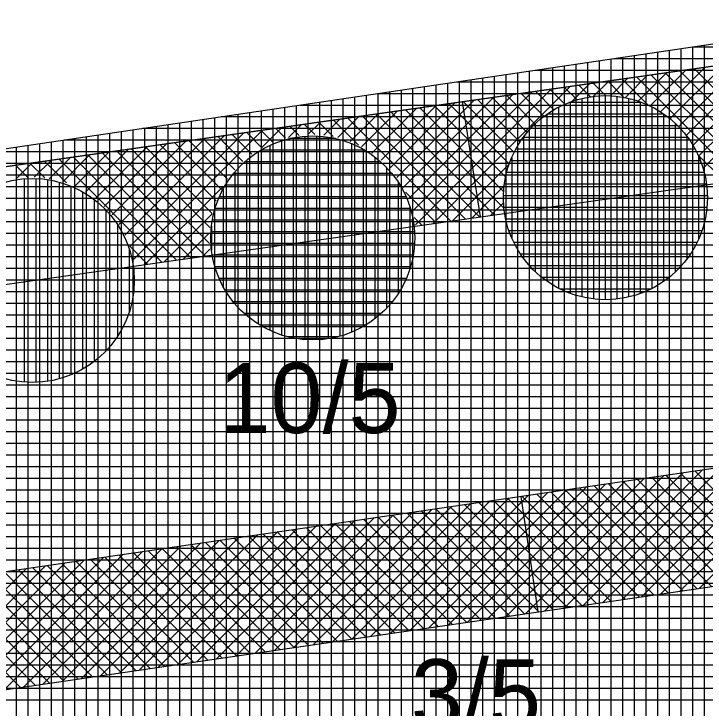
# Model space of a CAD drawing. Extents: x -565346 to -564154, y -1097386 to -1095620.
# Drawn here: x -564991.31 to -564979.45, y -1095814.32 to -1095802.41 of the extents above; entities that cross this region are included whole.
import ezdxf

# ---------------------------------------------------------------- set-up
doc = ezdxf.new("R2010")
doc.units = 0
for name, color, linetype in [('Vrstva 13', 7, 'Continuous'), ('Vrstva 40', 7, 'Continuous'), ('Vrstva 41', 7, 'Continuous'), ('Vrstva 42', 7, 'Continuous'), ('Vrstva 43', 7, 'Continuous'), ('Vrstva 44', 7, 'Continuous')]:
    doc.layers.add(name, color=color, linetype=linetype)

msp = doc.modelspace()

# ---------------------------------------------------------------- linework, layer by layer
at = {"layer": 'Vrstva 13'}
msp.add_line((-565039.47, -1095811.86), (-564961.71, -1095800.8), dxfattribs=at)
at = {"layer": 'Vrstva 41'}
for p, q in [((-564979.568, -1095804.853), (-564977.804, -1095803.089)), ((-564979.493, -1095805.061), (-564977.474, -1095803.042)), ((-564979.781, -1095804.5), (-564978.463, -1095803.183)), ((-564979.666, -1095804.668), (-564978.134, -1095803.136)), ((-564980.224, -1095804.095), (-564979.453, -1095803.324)), ((-564980.06, -1095804.214), (-564979.123, -1095803.277)), ((-564979.912, -1095804.349), (-564978.793, -1095803.23)), ((-564980.605, -1095803.91), (-564980.112, -1095803.417)), ((-564980.405, -1095803.993), (-564979.782, -1095803.37)), ((-564978.616, -1095805.225), (-564980.385, -1095803.456)), ((-564978.369, -1095805.19), (-564980.137, -1095803.421)), ((-564978.121, -1095805.154), (-564979.89, -1095803.386)), ((-564977.933, -1095805.059), (-564979.642, -1095803.351)), ((-564981.375, -1095803.831), (-564981.101, -1095803.558)), ((-564980.841, -1095803.849), (-564981.128, -1095803.562)), ((-564981.082, -1095803.821), (-564980.772, -1095803.511)), ((-564980.424, -1095803.983), (-564980.88, -1095803.527)), ((-564980.828, -1095803.851), (-564980.442, -1095803.464)), ((-564978.864, -1095805.26), (-564980.633, -1095803.491)), ((-564984.116, -1095806.007), (-564981.761, -1095803.652)), ((-564981.65, -1095803.888), (-564981.871, -1095803.668)), ((-564981.744, -1095803.918), (-564981.431, -1095803.605)), ((-564981.417, -1095803.838), (-564981.623, -1095803.632)), ((-564981.155, -1095803.817), (-564981.376, -1095803.597)), ((-564984.542, -1095805.584), (-564982.75, -1095803.793)), ((-564984.471, -1095805.796), (-564982.42, -1095803.746)), ((-564984.424, -1095806.032), (-564982.091, -1095803.699)), ((-564982.368, -1095804.301), (-564982.861, -1095803.808)), ((-564982.216, -1095804.171), (-564982.614, -1095803.773)), ((-564982.047, -1095804.057), (-564982.366, -1095803.738)), ((-564981.859, -1095803.962), (-564982.118, -1095803.703)), ((-564984.869, -1095805.062), (-564983.739, -1095803.933)), ((-564984.742, -1095805.219), (-564983.41, -1095803.886)), ((-564984.633, -1095805.392), (-564983.08, -1095803.839)), ((-564982.728, -1095804.79), (-564983.604, -1095803.914)), ((-564982.625, -1095804.611), (-564983.357, -1095803.879)), ((-564982.505, -1095804.448), (-564983.109, -1095803.844)), ((-564985.17, -1095804.798), (-564984.399, -1095804.027)), ((-564985.011, -1095804.923), (-564984.069, -1095803.98)), ((-564982.905, -1095805.461), (-564984.347, -1095804.02)), ((-564982.874, -1095805.21), (-564984.099, -1095803.984)), ((-564982.812, -1095804.989), (-564983.852, -1095803.949)), ((-564985.754, -1095804.533), (-564985.388, -1095804.168)), ((-564985.539, -1095804.602), (-564985.058, -1095804.121)), ((-564985.345, -1095804.691), (-564984.729, -1095804.074)), ((-564983.569, -1095805.929), (-564985.337, -1095804.161)), ((-564983.321, -1095805.894), (-564985.09, -1095804.125)), ((-564983.074, -1095805.859), (-564984.842, -1095804.09)), ((-564982.901, -1095805.749), (-564984.595, -1095804.055)), ((-564986.269, -1095804.483), (-564986.047, -1095804.262)), ((-564985.832, -1095804.514), (-564986.08, -1095804.266)), ((-564985.992, -1095804.489), (-564985.718, -1095804.215)), ((-564985.401, -1095804.663), (-564985.833, -1095804.231)), ((-564983.816, -1095805.964), (-564985.585, -1095804.196)), ((-564989.259, -1095806.624), (-564987.037, -1095804.402)), ((-564986.863, -1095804.615), (-564987.071, -1095804.407)), ((-564987.063, -1095804.711), (-564986.707, -1095804.355)), ((-564986.652, -1095804.543), (-564986.823, -1095804.372)), ((-564986.598, -1095804.529), (-564986.377, -1095804.308)), ((-564986.417, -1095804.495), (-564986.576, -1095804.337)), ((-564986.149, -1095804.481), (-564986.328, -1095804.301)), ((-564989.404, -1095806.204), (-564987.696, -1095804.496)), ((-564989.321, -1095806.403), (-564987.366, -1095804.449)), ((-564987.382, -1095804.945), (-564987.814, -1095804.513)), ((-564987.227, -1095804.817), (-564987.566, -1095804.478)), ((-564987.054, -1095804.707), (-564987.318, -1095804.442)), ((-564989.762, -1095805.713), (-564988.685, -1095804.637)), ((-564989.626, -1095805.86), (-564988.356, -1095804.59)), ((-564989.507, -1095806.024), (-564988.026, -1095804.543)), ((-564987.751, -1095805.424), (-564988.557, -1095804.618)), ((-564987.645, -1095805.248), (-564988.309, -1095804.583)), ((-564987.521, -1095805.088), (-564988.061, -1095804.548)), ((-564990.081, -1095805.467), (-564989.345, -1095804.731)), ((-564989.913, -1095805.582), (-564989.015, -1095804.684)), ((-564987.954, -1095806.352), (-564989.547, -1095804.759)), ((-564987.95, -1095806.073), (-564989.299, -1095804.724)), ((-564987.907, -1095805.833), (-564989.052, -1095804.689)), ((-564987.839, -1095805.618), (-564988.804, -1095804.654)), ((-564990.701, -1095805.238), (-564990.334, -1095804.871)), ((-564990.471, -1095805.291), (-564990.004, -1095804.824)), ((-564988.521, -1095806.634), (-564990.29, -1095804.865)), ((-564990.265, -1095805.368), (-564989.675, -1095804.777)), ((-564988.274, -1095806.598), (-564990.042, -1095804.83)), ((-564988.026, -1095806.563), (-564989.795, -1095804.795)), ((-564979.112, -1095805.295), (-564979.583, -1095804.824)), ((-564991.071, -1095805.215), (-564991.28, -1095805.006)), ((-564991.263, -1095805.234), (-564990.994, -1095804.965)), ((-564990.777, -1095805.226), (-564991.033, -1095804.971)), ((-564990.959, -1095805.213), (-564990.664, -1095804.918)), ((-564990.408, -1095805.312), (-564990.785, -1095804.935)), ((-564988.769, -1095806.669), (-564990.538, -1095804.9)), ((-564983.786, -1095805.96), (-564982.81, -1095804.984)), ((-564983.457, -1095805.913), (-564982.897, -1095805.353)), ((-564989.062, -1095806.711), (-564987.727, -1095805.375)), ((-564984.064, -1095806), (-564984.593, -1095805.471)), ((-564983.127, -1095805.866), (-564982.907, -1095805.646)), ((-564988.732, -1095806.664), (-564987.909, -1095805.84)), ((-564984.312, -1095806.035), (-564984.444, -1095805.902)), ((-564988.403, -1095806.617), (-564987.955, -1095806.169)), ((-564989.017, -1095806.704), (-564989.322, -1095806.398)), ((-564988.073, -1095806.57), (-564987.949, -1095806.446)), ((-564980.217, -1095812.362), (-564977.85, -1095809.995)), ((-564979.886, -1095812.313), (-564977.519, -1095809.947)), ((-564979.555, -1095812.265), (-564977.188, -1095809.898)), ((-564980.879, -1095812.458), (-564978.513, -1095810.092)), ((-564980.548, -1095812.41), (-564978.182, -1095810.043)), ((-564981.873, -1095812.603), (-564979.506, -1095810.237)), ((-564981.542, -1095812.555), (-564979.175, -1095810.188)), ((-564981.211, -1095812.506), (-564978.844, -1095810.14)), ((-564982.535, -1095812.7), (-564980.169, -1095810.333)), ((-564982.204, -1095812.651), (-564979.838, -1095810.285)), ((-564978.605, -1095812.126), (-564980.369, -1095810.362)), ((-564978.358, -1095812.09), (-564980.122, -1095810.326)), ((-564978.111, -1095812.054), (-564979.875, -1095810.29)), ((-564977.864, -1095812.018), (-564979.628, -1095810.254)), ((-564983.529, -1095812.845), (-564981.162, -1095810.478)), ((-564983.198, -1095812.796), (-564980.831, -1095810.43)), ((-564982.866, -1095812.748), (-564980.5, -1095810.382)), ((-564979.345, -1095812.234), (-564981.109, -1095810.471)), ((-564979.099, -1095812.198), (-564980.862, -1095810.434)), ((-564978.852, -1095812.162), (-564980.616, -1095810.398)), ((-564984.191, -1095812.941), (-564981.825, -1095810.575)), ((-564983.86, -1095812.893), (-564981.493, -1095810.527)), ((-564980.086, -1095812.342), (-564981.85, -1095810.579)), ((-564979.839, -1095812.306), (-564981.603, -1095810.543)), ((-564979.592, -1095812.27), (-564981.356, -1095810.507)), ((-564985.185, -1095813.086), (-564982.818, -1095810.72)), ((-564984.853, -1095813.038), (-564982.487, -1095810.672)), ((-564984.522, -1095812.99), (-564982.156, -1095810.623)), ((-564980.826, -1095812.45), (-564982.59, -1095810.687)), ((-564980.58, -1095812.414), (-564982.343, -1095810.651)), ((-564980.333, -1095812.378), (-564982.096, -1095810.615)), ((-564985.847, -1095813.183), (-564983.48, -1095810.817)), ((-564985.516, -1095813.135), (-564983.149, -1095810.768)), ((-564981.814, -1095812.594), (-564983.577, -1095810.831)), ((-564981.567, -1095812.558), (-564983.331, -1095810.795)), ((-564981.32, -1095812.522), (-564983.084, -1095810.759)), ((-564981.073, -1095812.486), (-564982.837, -1095810.723)), ((-564986.509, -1095813.28), (-564984.143, -1095810.913)), ((-564986.178, -1095813.231), (-564983.812, -1095810.865)), ((-564982.554, -1095812.703), (-564984.318, -1095810.939)), ((-564982.307, -1095812.667), (-564984.071, -1095810.903)), ((-564982.06, -1095812.631), (-564983.824, -1095810.867)), ((-564987.503, -1095813.425), (-564985.136, -1095811.058)), ((-564987.172, -1095813.376), (-564984.805, -1095811.01)), ((-564986.84, -1095813.328), (-564984.474, -1095810.962)), ((-564983.295, -1095812.811), (-564985.058, -1095811.047)), ((-564983.048, -1095812.775), (-564984.812, -1095811.011)), ((-564982.801, -1095812.739), (-564984.565, -1095810.975)), ((-564988.165, -1095813.521), (-564985.799, -1095811.155)), ((-564987.834, -1095813.473), (-564985.467, -1095811.107)), ((-564984.282, -1095812.955), (-564986.046, -1095811.191)), ((-564984.035, -1095812.919), (-564985.799, -1095811.155)), ((-564983.788, -1095812.883), (-564985.552, -1095811.119)), ((-564983.541, -1095812.847), (-564985.305, -1095811.083)), ((-564989.159, -1095813.666), (-564986.792, -1095811.3)), ((-564988.827, -1095813.618), (-564986.461, -1095811.251)), ((-564988.496, -1095813.57), (-564986.13, -1095811.203)), ((-564985.022, -1095813.063), (-564986.786, -1095811.299)), ((-564984.776, -1095813.027), (-564986.539, -1095811.263)), ((-564984.529, -1095812.991), (-564986.292, -1095811.227)), ((-564989.821, -1095813.763), (-564987.454, -1095811.396)), ((-564989.49, -1095813.715), (-564987.123, -1095811.348)), ((-564985.763, -1095813.171), (-564987.527, -1095811.407)), ((-564985.516, -1095813.135), (-564987.28, -1095811.371)), ((-564985.269, -1095813.099), (-564987.033, -1095811.335)), ((-564990.814, -1095813.908), (-564988.448, -1095811.541)), ((-564990.483, -1095813.86), (-564988.117, -1095811.493)), ((-564990.152, -1095813.811), (-564987.786, -1095811.445)), ((-564986.75, -1095813.315), (-564988.514, -1095811.551)), ((-564986.503, -1095813.279), (-564988.267, -1095811.515)), ((-564986.256, -1095813.243), (-564988.02, -1095811.479)), ((-564986.01, -1095813.207), (-564987.773, -1095811.443)), ((-564991.477, -1095814.005), (-564989.11, -1095811.638)), ((-564991.146, -1095813.956), (-564988.779, -1095811.59)), ((-564987.491, -1095813.423), (-564989.254, -1095811.659)), ((-564987.244, -1095813.387), (-564989.008, -1095811.623)), ((-564986.997, -1095813.351), (-564988.761, -1095811.587)), ((-564992.47, -1095814.15), (-564990.104, -1095811.783)), ((-564992.139, -1095814.101), (-564989.773, -1095811.735)), ((-564991.808, -1095814.053), (-564989.441, -1095811.686)), ((-564988.231, -1095813.531), (-564989.995, -1095811.767)), ((-564987.984, -1095813.495), (-564989.748, -1095811.731)), ((-564987.737, -1095813.459), (-564989.501, -1095811.695)), ((-564993.133, -1095814.246), (-564990.766, -1095811.88)), ((-564992.802, -1095814.198), (-564990.435, -1095811.831)), ((-564989.218, -1095813.675), (-564990.982, -1095811.911)), ((-564988.972, -1095813.639), (-564990.735, -1095811.875)), ((-564988.725, -1095813.603), (-564990.488, -1095811.839)), ((-564988.478, -1095813.567), (-564990.242, -1095811.803)), ((-564993.464, -1095814.295), (-564991.097, -1095811.928)), ((-564989.959, -1095813.783), (-564991.723, -1095812.019)), ((-564989.712, -1095813.747), (-564991.476, -1095811.983)), ((-564989.465, -1095813.711), (-564991.229, -1095811.947)), ((-564990.699, -1095813.891), (-564992.463, -1095812.127)), ((-564990.452, -1095813.855), (-564992.216, -1095812.091)), ((-564990.206, -1095813.819), (-564991.969, -1095812.055)), ((-564991.193, -1095813.963), (-564992.957, -1095812.199)), ((-564990.946, -1095813.927), (-564992.71, -1095812.163))]:
    msp.add_line(p, q, dxfattribs=at)
at = {"layer": 'Vrstva 42'}
for p, q in [((-564983.62, -1095803.916), (-564983.315, -1095805.893)), ((-564982.614, -1095810.69), (-564982.325, -1095812.669))]:
    msp.add_line(p, q, dxfattribs=at)
for points in [[(-565024.871, -1095809.784), (-565024.921, -1095811.811), (-564961.428, -1095802.78), (-564933.86, -1095798.523), (-564934.165, -1095796.546), (-564961.71, -1095800.8)], [(-565024.199, -1095816.759), (-565023.91, -1095818.738), (-564932.849, -1095805.449), (-564933.138, -1095803.47)]]:
    msp.add_lwpolyline(points, close=True, dxfattribs=at)
at = {"layer": 'Vrstva 43'}
for p, q in [((-564877.587, -1095802.98), (-564979.673, -1095802.98)), ((-564979.67, -1095802.98), (-564979.67, -1095818.142)), ((-564979.47, -1095802.95), (-564979.47, -1095818.112)), ((-564980.47, -1095803.098), (-564980.47, -1095818.261)), ((-564980.27, -1095803.069), (-564980.27, -1095818.231)), ((-564980.07, -1095803.039), (-564980.07, -1095818.201)), ((-564979.87, -1095803.009), (-564979.87, -1095818.171)), ((-564981.27, -1095803.217), (-564981.27, -1095818.379)), ((-564981.07, -1095803.187), (-564981.07, -1095818.35)), ((-564878.934, -1095803.18), (-564981.02, -1095803.18)), ((-564980.87, -1095803.158), (-564980.87, -1095818.32)), ((-564980.67, -1095803.128), (-564980.67, -1095818.29)), ((-564982.07, -1095803.336), (-564982.07, -1095818.498)), ((-564981.87, -1095803.306), (-564981.87, -1095818.469)), ((-564981.67, -1095803.277), (-564981.67, -1095818.439)), ((-564981.47, -1095803.247), (-564981.47, -1095818.409)), ((-564982.87, -1095803.455), (-564982.87, -1095818.617)), ((-564982.67, -1095803.425), (-564982.67, -1095818.587)), ((-564982.47, -1095803.395), (-564982.47, -1095818.558)), ((-564880.28, -1095803.38), (-564982.367, -1095803.38)), ((-564982.27, -1095803.366), (-564982.27, -1095818.528)), ((-564983.67, -1095803.574), (-564983.67, -1095818.736)), ((-564983.47, -1095803.544), (-564983.47, -1095818.706)), ((-564983.27, -1095803.514), (-564983.27, -1095818.676)), ((-564983.07, -1095803.484), (-564983.07, -1095818.647)), ((-564984.47, -1095803.692), (-564984.47, -1095818.855)), ((-564984.27, -1095803.663), (-564984.27, -1095818.825)), ((-564984.07, -1095803.633), (-564984.07, -1095818.795)), ((-564983.87, -1095803.603), (-564983.87, -1095818.766)), ((-564881.627, -1095803.58), (-564983.714, -1095803.58)), ((-564985.27, -1095803.811), (-564985.27, -1095818.973)), ((-564985.07, -1095803.781), (-564985.07, -1095818.944)), ((-564882.974, -1095803.78), (-564985.06, -1095803.78)), ((-564984.87, -1095803.752), (-564984.87, -1095818.914)), ((-564984.67, -1095803.722), (-564984.67, -1095818.884)), ((-564986.07, -1095803.93), (-564986.07, -1095819.092)), ((-564985.87, -1095803.9), (-564985.87, -1095819.063)), ((-564985.67, -1095803.871), (-564985.67, -1095819.033)), ((-564985.47, -1095803.841), (-564985.47, -1095819.003)), ((-564986.87, -1095804.049), (-564986.87, -1095819.211)), ((-564986.67, -1095804.019), (-564986.67, -1095819.181)), ((-564986.47, -1095803.989), (-564986.47, -1095819.152)), ((-564884.32, -1095803.98), (-564986.407, -1095803.98)), ((-564986.27, -1095803.96), (-564986.27, -1095819.122)), ((-564987.67, -1095804.168), (-564987.67, -1095819.33)), ((-564987.47, -1095804.138), (-564987.47, -1095819.3)), ((-564987.27, -1095804.108), (-564987.27, -1095819.271)), ((-564987.07, -1095804.078), (-564987.07, -1095819.241)), ((-564988.47, -1095804.286), (-564988.47, -1095819.449)), ((-564988.27, -1095804.257), (-564988.27, -1095819.419)), ((-564988.07, -1095804.227), (-564988.07, -1095819.389)), ((-564987.87, -1095804.197), (-564987.87, -1095819.36)), ((-564885.667, -1095804.18), (-564987.754, -1095804.18)), ((-564989.27, -1095804.405), (-564989.27, -1095819.568)), ((-564887.013, -1095804.38), (-564989.101, -1095804.38)), ((-564989.07, -1095804.375), (-564989.07, -1095819.538)), ((-564988.87, -1095804.346), (-564988.87, -1095819.508)), ((-564988.67, -1095804.316), (-564988.67, -1095819.478)), ((-564990.07, -1095804.524), (-564990.07, -1095819.686)), ((-564989.87, -1095804.494), (-564989.87, -1095819.657)), ((-564989.67, -1095804.465), (-564989.67, -1095819.627)), ((-564989.47, -1095804.435), (-564989.47, -1095819.597)), ((-564990.87, -1095804.643), (-564990.87, -1095819.805)), ((-564990.67, -1095804.613), (-564990.67, -1095819.776)), ((-564990.47, -1095804.583), (-564990.47, -1095819.746)), ((-564888.36, -1095804.58), (-564990.447, -1095804.58)), ((-564990.27, -1095804.554), (-564990.27, -1095819.716)), ((-564991.27, -1095804.702), (-564991.27, -1095819.865)), ((-564991.07, -1095804.672), (-564991.07, -1095819.835)), ((-564889.707, -1095804.78), (-564991.794, -1095804.78)), ((-564891.053, -1095804.98), (-564993.141, -1095804.98)), ((-564892.4, -1095805.18), (-564994.488, -1095805.18)), ((-564893.746, -1095805.38), (-564995.835, -1095805.38)), ((-564895.093, -1095805.58), (-564997.181, -1095805.58)), ((-564896.439, -1095805.78), (-564998.528, -1095805.78)), ((-564897.786, -1095805.98), (-564999.875, -1095805.98)), ((-564899.133, -1095806.18), (-565001.222, -1095806.18)), ((-564900.479, -1095806.38), (-565002.568, -1095806.38)), ((-564901.826, -1095806.58), (-565003.915, -1095806.58)), ((-564903.172, -1095806.78), (-565005.262, -1095806.78)), ((-564904.519, -1095806.98), (-565006.609, -1095806.98)), ((-564905.866, -1095807.18), (-565007.956, -1095807.18)), ((-564907.212, -1095807.38), (-565009.302, -1095807.38)), ((-564908.559, -1095807.58), (-565010.649, -1095807.58)), ((-564909.905, -1095807.78), (-565011.996, -1095807.78)), ((-564911.252, -1095807.98), (-565013.343, -1095807.98)), ((-564912.598, -1095808.18), (-565014.689, -1095808.18)), ((-564913.945, -1095808.38), (-565016.036, -1095808.38)), ((-564915.292, -1095808.58), (-565017.383, -1095808.58)), ((-564916.638, -1095808.78), (-565018.73, -1095808.78)), ((-564917.985, -1095808.98), (-565020.076, -1095808.98)), ((-564919.331, -1095809.18), (-565021.423, -1095809.18)), ((-564920.678, -1095809.38), (-565022.77, -1095809.38)), ((-564922.025, -1095809.58), (-565024.117, -1095809.58)), ((-564923.371, -1095809.78), (-565025.464, -1095809.78)), ((-564924.718, -1095809.98), (-565026.81, -1095809.98)), ((-564926.064, -1095810.18), (-565028.157, -1095810.18)), ((-564927.411, -1095810.38), (-565029.504, -1095810.38)), ((-564928.757, -1095810.58), (-565030.851, -1095810.58)), ((-564930.104, -1095810.78), (-565032.197, -1095810.78)), ((-564931.451, -1095810.98), (-565033.544, -1095810.98)), ((-564932.797, -1095811.18), (-565034.891, -1095811.18)), ((-564934.144, -1095811.38), (-565036.238, -1095811.38)), ((-564935.49, -1095811.58), (-565037.585, -1095811.58)), ((-564936.837, -1095811.78), (-565038.931, -1095811.78)), ((-564938.184, -1095811.98), (-565039.474, -1095811.98)), ((-564939.53, -1095812.18), (-565039.482, -1095812.18)), ((-564940.877, -1095812.38), (-565039.489, -1095812.38)), ((-564942.223, -1095812.58), (-565039.496, -1095812.58)), ((-564943.57, -1095812.78), (-565039.503, -1095812.78)), ((-564944.916, -1095812.98), (-565039.511, -1095812.98)), ((-564946.263, -1095813.18), (-565039.518, -1095813.18)), ((-564947.61, -1095813.38), (-565039.525, -1095813.38)), ((-564948.956, -1095813.58), (-565039.532, -1095813.58)), ((-564950.303, -1095813.78), (-565039.54, -1095813.78)), ((-564951.649, -1095813.98), (-565039.547, -1095813.98)), ((-564952.996, -1095814.18), (-565039.554, -1095814.18))]:
    msp.add_line(p, q, dxfattribs=at)
msp.add_lwpolyline([(-564584.17, -1095730.99), (-564361.01, -1095672.63), (-564329.81, -1095662.26), (-564326.21, -1095642.73), (-564394.52, -1095662.95), (-564454.33, -1095677.56), (-564516.6, -1095690.89), (-564574.04, -1095705.03), (-564590.74, -1095715.12), (-564631.48, -1095731.18), (-564693.31, -1095752.31), (-564772.2, -1095768.91), (-564879.81, -1095788.15), (-565039.47, -1095811.86), (-565040.85, -1095849.94), (-565025.81, -1095848.33), (-565025.24, -1095824.91), (-564877.52, -1095802.97), (-564694, -1095767.75), (-564603.8, -1095739.23), (-564594.74, -1095734.52)], close=True, dxfattribs=at)
at = {"layer": 'Vrstva 44'}
for p, q in [((-564981.17, -1095803.815), (-564981.17, -1095807.312)), ((-564980.543, -1095803.93), (-564981.79, -1095803.93)), ((-564981.77, -1095803.923), (-564981.77, -1095807.204)), ((-564981.57, -1095803.864), (-564981.57, -1095807.266)), ((-564981.37, -1095803.828), (-564981.37, -1095807.301)), ((-564980.97, -1095803.825), (-564980.97, -1095807.301)), ((-564980.77, -1095803.86), (-564980.77, -1095807.267)), ((-564980.57, -1095803.92), (-564980.57, -1095807.209)), ((-564981.97, -1095804.012), (-564981.97, -1095807.117)), ((-564980.37, -1095804.006), (-564980.37, -1095807.122)), ((-564982.17, -1095804.134), (-564982.17, -1095806.994)), ((-564980.164, -1095804.13), (-564982.164, -1095804.13)), ((-564980.17, -1095804.125), (-564980.17, -1095807.002)), ((-564979.97, -1095804.287), (-564979.97, -1095806.842)), ((-564979.924, -1095804.33), (-564982.402, -1095804.33)), ((-564982.37, -1095804.297), (-564982.37, -1095806.832)), ((-564986.32, -1095804.51), (-564986.32, -1095807.997)), ((-564986.12, -1095804.507), (-564986.12, -1095808.001)), ((-564985.92, -1095804.526), (-564985.92, -1095807.983)), ((-564979.755, -1095804.53), (-564982.576, -1095804.53)), ((-564982.57, -1095804.523), (-564982.57, -1095806.604)), ((-564979.77, -1095804.51), (-564979.77, -1095806.621)), ((-564986.72, -1095804.59), (-564986.72, -1095807.918)), ((-564985.792, -1095804.55), (-564986.574, -1095804.55)), ((-564986.52, -1095804.538), (-564986.52, -1095807.97)), ((-564985.72, -1095804.569), (-564985.72, -1095807.941)), ((-564985.52, -1095804.636), (-564985.52, -1095807.871)), ((-564985.293, -1095804.75), (-564987.076, -1095804.75)), ((-564986.92, -1095804.668), (-564986.92, -1095807.84)), ((-564985.32, -1095804.734), (-564985.32, -1095807.774)), ((-564979.626, -1095804.73), (-564982.701, -1095804.73)), ((-564987.12, -1095804.776), (-564987.12, -1095807.732)), ((-564985.12, -1095804.867), (-564985.12, -1095807.642)), ((-564982.77, -1095804.873), (-564982.77, -1095806.257)), ((-564979.57, -1095804.845), (-564979.57, -1095806.282)), ((-564985.02, -1095804.95), (-564987.349, -1095804.95)), ((-564987.32, -1095804.925), (-564987.32, -1095807.583)), ((-564979.535, -1095804.93), (-564982.793, -1095804.93)), ((-564987.52, -1095805.126), (-564987.52, -1095807.384)), ((-564984.92, -1095805.046), (-564984.92, -1095807.462)), ((-564991.13, -1095805.24), (-564991.13, -1095808.727)), ((-564990.93, -1095805.237), (-564990.93, -1095808.731)), ((-564984.828, -1095805.15), (-564987.539, -1095805.15)), ((-564979.471, -1095805.13), (-564982.859, -1095805.13)), ((-564990.73, -1095805.256), (-564990.73, -1095808.713)), ((-564990.53, -1095805.299), (-564990.53, -1095808.671)), ((-564984.688, -1095805.35), (-564987.682, -1095805.35)), ((-564984.72, -1095805.298), (-564984.72, -1095807.209)), ((-564979.431, -1095805.33), (-564982.897, -1095805.33)), ((-564990.297, -1095805.38), (-564991.689, -1095805.38)), ((-564990.33, -1095805.366), (-564990.33, -1095808.601)), ((-564990.13, -1095805.464), (-564990.13, -1095808.504)), ((-564987.72, -1095805.419), (-564987.72, -1095807.09)), ((-564989.953, -1095805.58), (-564992.037, -1095805.58)), ((-564989.93, -1095805.597), (-564989.93, -1095808.372)), ((-564984.582, -1095805.55), (-564987.785, -1095805.55)), ((-564979.415, -1095805.53), (-564982.912, -1095805.53)), ((-564984.52, -1095805.713), (-564984.52, -1095806.789)), ((-564989.727, -1095805.78), (-564992.262, -1095805.78)), ((-564989.73, -1095805.776), (-564989.73, -1095808.192)), ((-564984.51, -1095805.75), (-564987.858, -1095805.75)), ((-564979.424, -1095805.73), (-564982.904, -1095805.73)), ((-564984.463, -1095805.95), (-564987.906, -1095805.95)), ((-564979.455, -1095805.93), (-564982.874, -1095805.93)), ((-564989.562, -1095805.98), (-564992.426, -1095805.98)), ((-564989.53, -1095806.028), (-564989.53, -1095807.939)), ((-564987.92, -1095806.046), (-564987.92, -1095806.469)), ((-564989.442, -1095806.18), (-564992.546, -1095806.18)), ((-564984.439, -1095806.15), (-564987.931, -1095806.15)), ((-564979.51, -1095806.13), (-564982.82, -1095806.13)), ((-564989.354, -1095806.38), (-564992.636, -1095806.38)), ((-564984.438, -1095806.35), (-564987.931, -1095806.35)), ((-564979.591, -1095806.33), (-564982.736, -1095806.33)), ((-564989.33, -1095806.443), (-564989.33, -1095807.519)), ((-564984.46, -1095806.55), (-564987.907, -1095806.55)), ((-564979.707, -1095806.53), (-564982.621, -1095806.53)), ((-564989.293, -1095806.58), (-564992.696, -1095806.58)), ((-564989.257, -1095806.78), (-564992.73, -1095806.78)), ((-564984.508, -1095806.75), (-564987.86, -1095806.75)), ((-564979.86, -1095806.73), (-564982.467, -1095806.73)), ((-564989.246, -1095806.98), (-564992.742, -1095806.98)), ((-564984.581, -1095806.95), (-564987.789, -1095806.95)), ((-564980.073, -1095806.93), (-564982.257, -1095806.93)), ((-564984.682, -1095807.15), (-564987.686, -1095807.15)), ((-564980.385, -1095807.13), (-564981.943, -1095807.13)), ((-564989.257, -1095807.18), (-564992.732, -1095807.18)), ((-564989.291, -1095807.38), (-564992.698, -1095807.38)), ((-564984.822, -1095807.35), (-564987.546, -1095807.35)), ((-564989.349, -1095807.58), (-564992.638, -1095807.58)), ((-564985.008, -1095807.55), (-564987.358, -1095807.55)), ((-564989.437, -1095807.78), (-564992.55, -1095807.78)), ((-564985.276, -1095807.75), (-564987.089, -1095807.75)), ((-564989.558, -1095807.98), (-564992.432, -1095807.98)), ((-564985.756, -1095807.95), (-564986.612, -1095807.95)), ((-564989.718, -1095808.18), (-564992.269, -1095808.18)), ((-564989.94, -1095808.38), (-564992.047, -1095808.38)), ((-564990.281, -1095808.58), (-564991.707, -1095808.58))]:
    msp.add_line(p, q, dxfattribs=at)
for centre in [(-564981.164, -1095805.564), (-564986.184, -1095806.254), (-564990.994, -1095806.984)]:
    msp.add_circle(centre, 1.75, dxfattribs=at)

# ---------------------------------------------------------------- texts
at = {"layer": 'Vrstva 40'}
for s, p in [('10/5', (-564987.8, -1095809.6)), ('3/5', (-564984.5, -1095814.68))]:
    msp.add_text(s, height=1.2, dxfattribs=at).set_placement(p)

doc.saveas('drawing.dxf')
